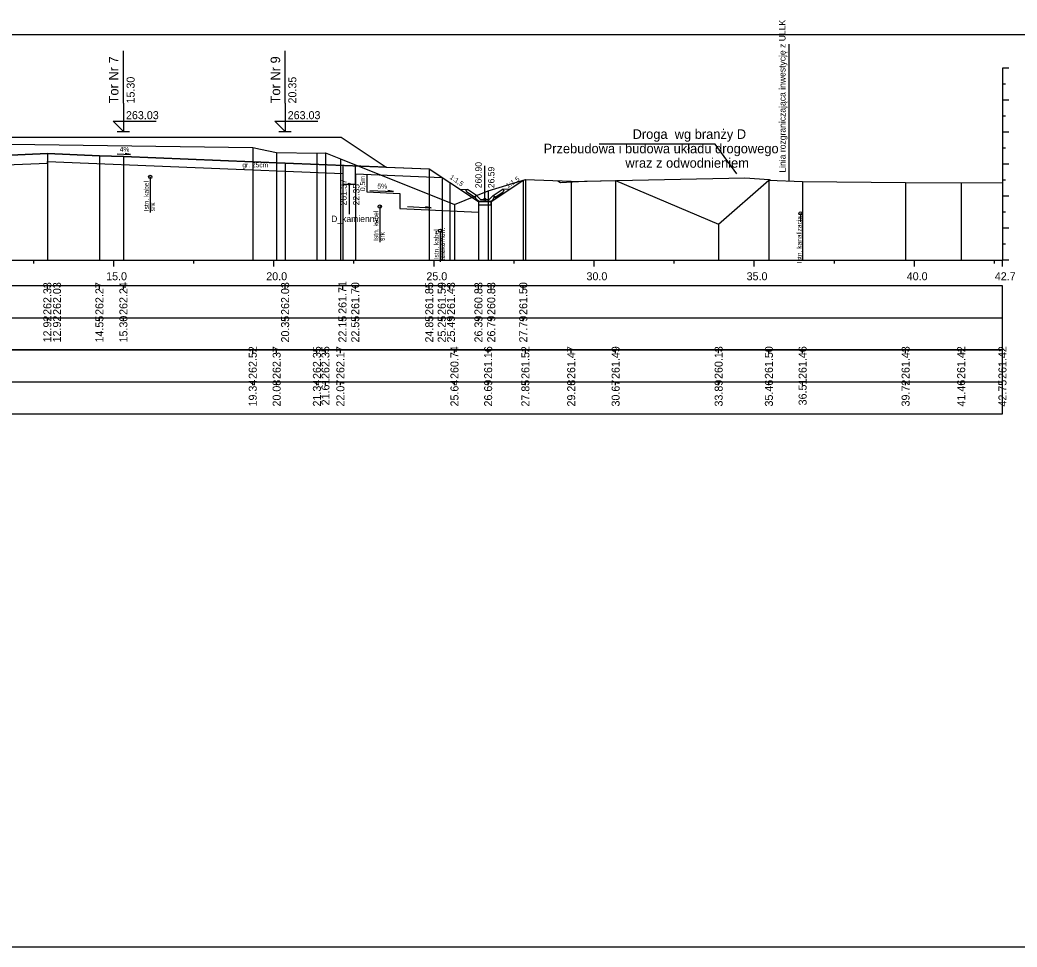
# Model space of a CAD drawing. Extents: x 6516023 to 6560129, y 5513077 to 5529206.
# Drawn here: x 6519249.78 to 6519280.92, y 5514451.16 to 5514480.11 of the extents above; entities that cross this region are included whole.
import ezdxf

# ---------------------------------------------------------------- set-up
doc = ezdxf.new("R2010")
doc.units = 0
for name, color, linetype in [('IR_default', 7, 'Continuous'), ('TOR_PRZEK_P-inne branze', 7, 'Continuous'), ('TOR_PRZEK_P-kable', 7, 'Continuous'), ('TOR_PRZEK_P-komponent', 7, 'Continuous'), ('TOR_PRZEK_P-odwodnienie', 7, 'Continuous'), ('TOR_PRZEK_P-opisy', 7, 'Continuous'), ('TOR_PRZEK_P-schodkowanie+wymiana', 7, 'Continuous'), ('TOR_PRZEK_P-tabelka istniejace', 7, 'Continuous'), ('TOR_PRZEK_P-tabelka projektowane', 7, 'Continuous'), ('TOR_PRZEK_P-teren istniejacy', 7, 'Continuous'), ('TOR_PRZEK_P-tory projektowane', 7, 'Continuous'), ('TOR_PRZEK_P-uklad odniesienia', 7, 'Continuous'), ('TOR_PRZEK_P-warstwa ochronna I', 7, 'Continuous'), ('TOR_PRZEK_P-warstwa ochronna II', 7, 'Continuous'), ('TOR_PS_T-granica PKP-projektowana', 7, 'Continuous'), ('TOR_PS_T-skarpy projektowane', 7, 'Continuous'), ('TOR_RAMKI-ramka+tabelka 1', 7, 'Continuous')]:
    doc.layers.add(name, color=color, linetype=linetype)

msp = doc.modelspace()

# ---------------------------------------------------------------- linework, layer by layer
at = {"layer": 'IR_default'}
msp.add_lwpolyline([(6519246.513, 5514476.452), (6519250.013, 5514476.452), (6519251.263, 5514476.452), (6519254.763, 5514476.452), (6519256.313, 5514476.452), (6519259.813, 5514476.452), (6519261.22, 5514475.514), (6519262.563, 5514475.46), (6519263.201, 5514475.035), (6519263.203, 5514475.034), (6519264.099, 5514474.437), (6519264.499, 5514474.437), (6519265.084, 5514474.827), (6519265.499, 5514475.104)], dxfattribs=at)
at = {"layer": 'TOR_PRZEK_P-inne branze'}
for p, q in [((6519271.493, 5514476.236), (6519267.869, 5514476.236)), ((6519272.169, 5514475.302), (6519271.493, 5514476.236))]:
    msp.add_line(p, q, dxfattribs=at)
msp.add_lwpolyline([(6519266.576, 5514475.088), (6519266.659, 5514475.032), (6519267.41, 5514475.077), (6519269.912, 5514475.127), (6519272.415, 5514475.177), (6519273.179, 5514475.131), (6519273.216, 5514475.106)], dxfattribs=at)
at = {"layer": 'TOR_PRZEK_P-kable'}
for p, q in [((6519253.851, 5514475.209), (6519253.851, 5514474.1)), ((6519261.018, 5514474.283), (6519261.018, 5514473.173)), ((6519274.156, 5514474.071), (6519274.156, 5514473.802)), ((6519262.902, 5514473.53), (6519262.902, 5514472.556))]:
    msp.add_line(p, q, dxfattribs=at)
for centre in [(6519253.851, 5514475.209), (6519261.018, 5514474.283), (6519274.156, 5514474.071), (6519262.902, 5514473.53)]:
    msp.add_circle(centre, 0.05, dxfattribs=at)
at = {"layer": 'TOR_PRZEK_P-komponent'}
msp.add_lwpolyline([(6519246.513, 5514476.452), (6519250.013, 5514476.452), (6519251.263, 5514476.452), (6519254.763, 5514476.452), (6519256.313, 5514476.452), (6519259.813, 5514476.452), (6519261.22, 5514475.514), (6519258.063, 5514475.64), (6519253.013, 5514475.842), (6519252.263, 5514475.872), (6519250.638, 5514475.937), (6519249.013, 5514475.872)], dxfattribs=at)
at = {"layer": 'TOR_PRZEK_P-odwodnienie'}
for p, q in [((6519264.299, 5514474.507), (6519264.299, 5514475.551)), ((6519260.063, 5514474.98), (6519260.063, 5514474.042)), ((6519264.034, 5514474.633), (6519263.754, 5514474.82)), ((6519264.564, 5514474.633), (6519264.844, 5514474.82)), ((6519263.99, 5514474.566), (6519263.729, 5514474.74)), ((6519264.001, 5514474.583), (6519263.99, 5514474.566)), ((6519263.991, 5514474.602), (6519264.039, 5514474.626)), ((6519264.034, 5514474.633), (6519264.026, 5514474.62)), ((6519264.159, 5514474.507), (6519264.039, 5514474.626)), ((6519264.159, 5514474.507), (6519264.439, 5514474.507)), ((6519264.439, 5514474.507), (6519264.559, 5514474.626)), ((6519264.559, 5514474.626), (6519264.606, 5514474.602)), ((6519264.564, 5514474.633), (6519264.572, 5514474.62)), ((6519264.597, 5514474.583), (6519264.608, 5514474.566)), ((6519264.608, 5514474.566), (6519264.869, 5514474.74)), ((6519264.109, 5514474.437), (6519264.489, 5514474.437))]:
    msp.add_line(p, q, dxfattribs=at)
for points in [[(6519259.863, 5514475.568), (6519259.863, 5514474.98), (6519260.263, 5514474.98), (6519260.263, 5514475.552)], [(6519263.507, 5514474.831), (6519263.754, 5514474.82)], [(6519263.704, 5514474.793), (6519263.754, 5514474.82)], [(6519265.09, 5514474.831), (6519264.844, 5514474.82)], [(6519264.894, 5514474.793), (6519264.844, 5514474.82)], [(6519263.704, 5514474.793), (6519263.729, 5514474.74)], [(6519264.026, 5514474.62), (6519263.991, 5514474.602)], [(6519264.039, 5514474.507), (6519263.991, 5514474.602)], [(6519263.991, 5514474.602), (6519264.001, 5514474.583)], [(6519264.109, 5514474.437), (6519264.039, 5514474.507)], [(6519264.489, 5514474.437), (6519264.559, 5514474.507)], [(6519264.559, 5514474.507), (6519264.606, 5514474.602)], [(6519264.572, 5514474.62), (6519264.607, 5514474.602)], [(6519264.607, 5514474.602), (6519264.597, 5514474.583)], [(6519264.894, 5514474.793), (6519264.869, 5514474.74)], [(6519264.499, 5514474.437), (6519264.099, 5514474.437), (6519264.099, 5514474.337), (6519264.499, 5514474.337), (6519264.499, 5514474.437)], [(6519264.499, 5514474.437), (6519264.499, 5514474.438), (6519264.499, 5514474.437), (6519264.499, 5514474.437), (6519264.499, 5514474.437), (6519264.5, 5514474.437), (6519264.499, 5514474.437), (6519264.5, 5514474.438)]]:
    msp.add_lwpolyline(points, dxfattribs=at)
for centre, radius in [((6519260.063, 5514474.98), 0.03), ((6519264.299, 5514474.507), 0.035)]:
    msp.add_circle(centre, radius, dxfattribs=at)
at = {"layer": 'TOR_PRZEK_P-opisy'}
msp.add_lwpolyline([(6519252.819, 5514475.932), (6519253.237, 5514475.912), (6519253.069, 5514475.941)], dxfattribs=at)
at = {"layer": 'TOR_PRZEK_P-schodkowanie+wymiana'}
for p, q in [((6519260.618, 5514475.288), (6519260.618, 5514474.745)), ((6519260.618, 5514474.745), (6519261.641, 5514474.694)), ((6519261.641, 5514474.694), (6519261.641, 5514474.226)), ((6519261.641, 5514474.226), (6519264.099, 5514474.103))]:
    msp.add_line(p, q, dxfattribs=at)
at = {"layer": 'TOR_PRZEK_P-tabelka istniejace'}
for p, q in [((6519257.051, 5514469.706), (6519257.051, 5514469.806)), ((6519257.798, 5514469.706), (6519257.798, 5514469.806)), ((6519259.055, 5514469.706), (6519259.055, 5514469.806)), ((6519259.321, 5514469.706), (6519259.321, 5514469.806)), ((6519259.788, 5514469.706), (6519259.788, 5514469.806)), ((6519263.351, 5514469.706), (6519263.351, 5514469.806)), ((6519264.403, 5514469.706), (6519264.403, 5514469.806)), ((6519265.565, 5514469.706), (6519265.565, 5514469.806)), ((6519266.996, 5514469.706), (6519266.996, 5514469.806)), ((6519268.383, 5514469.706), (6519268.383, 5514469.806)), ((6519271.6, 5514469.706), (6519271.6, 5514469.806)), ((6519273.169, 5514469.706), (6519273.169, 5514469.806)), ((6519274.222, 5514469.706), (6519274.222, 5514469.806)), ((6519277.438, 5514469.706), (6519277.438, 5514469.806)), ((6519279.174, 5514469.706), (6519279.174, 5514469.806)), ((6519280.463, 5514469.706), (6519280.463, 5514469.806)), ((6519186.663, 5514468.806), (6519280.463, 5514468.806)), ((6519257.051, 5514468.706), (6519257.051, 5514468.806)), ((6519257.798, 5514468.706), (6519257.798, 5514468.806)), ((6519259.055, 5514468.706), (6519259.055, 5514468.806)), ((6519259.321, 5514468.706), (6519259.321, 5514468.806)), ((6519259.788, 5514468.706), (6519259.788, 5514468.806)), ((6519263.351, 5514468.706), (6519263.351, 5514468.806)), ((6519264.403, 5514468.706), (6519264.403, 5514468.806)), ((6519265.565, 5514468.706), (6519265.565, 5514468.806)), ((6519266.996, 5514468.706), (6519266.996, 5514468.806)), ((6519268.383, 5514468.706), (6519268.383, 5514468.806)), ((6519271.6, 5514468.706), (6519271.6, 5514468.806)), ((6519273.169, 5514468.706), (6519273.169, 5514468.806)), ((6519274.222, 5514468.706), (6519274.222, 5514468.806)), ((6519277.438, 5514468.706), (6519277.438, 5514468.806)), ((6519279.174, 5514468.706), (6519279.174, 5514468.806)), ((6519280.463, 5514468.706), (6519280.463, 5514468.806))]:
    msp.add_line(p, q, dxfattribs=at)
for points in [[(6519257.051, 5514476.131), (6519257.051, 5514472.806), (6519257.051, 5514472.676), (6519257.051, 5514472.606)], [(6519257.798, 5514475.973), (6519257.798, 5514472.806), (6519257.798, 5514472.676), (6519257.798, 5514472.606)], [(6519259.055, 5514475.953), (6519259.055, 5514472.806), (6519259.055, 5514472.676), (6519259.055, 5514472.606)], [(6519259.321, 5514475.957), (6519259.321, 5514472.806), (6519259.321, 5514472.676), (6519259.321, 5514472.606)], [(6519259.788, 5514475.774), (6519259.788, 5514472.806), (6519259.788, 5514472.676), (6519259.788, 5514472.606)], [(6519265.565, 5514475.124), (6519265.565, 5514472.806), (6519265.565, 5514472.676), (6519265.565, 5514472.606)], [(6519266.996, 5514475.073), (6519266.996, 5514472.806), (6519266.996, 5514472.676), (6519266.996, 5514472.606)], [(6519268.383, 5514475.093), (6519268.383, 5514472.806), (6519268.383, 5514472.676), (6519268.383, 5514472.606)], [(6519273.169, 5514475.108), (6519273.169, 5514472.806), (6519273.169, 5514472.676), (6519273.169, 5514472.606)], [(6519274.222, 5514475.069), (6519274.222, 5514472.806), (6519274.222, 5514472.676), (6519274.222, 5514472.606)], [(6519277.438, 5514475.035), (6519277.438, 5514472.806), (6519277.438, 5514472.676), (6519277.438, 5514472.606)], [(6519279.174, 5514475.029), (6519279.174, 5514472.806), (6519279.174, 5514472.676), (6519279.174, 5514472.606)], [(6519280.463, 5514475.03), (6519280.463, 5514472.806), (6519280.463, 5514472.676), (6519280.463, 5514472.606)], [(6519264.403, 5514474.771), (6519264.403, 5514472.806), (6519264.403, 5514472.676), (6519264.403, 5514472.606)], [(6519263.351, 5514474.351), (6519263.351, 5514472.806), (6519263.351, 5514472.676), (6519263.351, 5514472.606)], [(6519271.6, 5514473.734), (6519271.6, 5514472.806), (6519271.6, 5514472.676), (6519271.6, 5514472.606)]]:
    msp.add_lwpolyline(points, dxfattribs=at)
msp.add_lwpolyline([(6519186.663, 5514469.806), (6519186.663, 5514467.806), (6519280.463, 5514467.806), (6519280.463, 5514469.806)], close=True, dxfattribs=at)
at = {"layer": 'TOR_PRZEK_P-tabelka projektowane'}
for p, q in [((6519250.638, 5514471.706), (6519250.638, 5514471.806)), ((6519250.638, 5514471.706), (6519250.638, 5514471.806)), ((6519252.263, 5514471.706), (6519252.263, 5514471.806)), ((6519253.013, 5514471.706), (6519253.013, 5514471.806)), ((6519258.063, 5514471.706), (6519258.063, 5514471.806)), ((6519259.863, 5514471.706), (6519259.863, 5514471.806)), ((6519260.263, 5514471.706), (6519260.263, 5514471.806)), ((6519262.563, 5514471.706), (6519262.563, 5514471.806)), ((6519262.963, 5514471.706), (6519262.963, 5514471.806)), ((6519263.203, 5514471.706), (6519263.203, 5514471.806)), ((6519264.099, 5514471.706), (6519264.099, 5514471.806)), ((6519264.499, 5514471.706), (6519264.499, 5514471.806)), ((6519265.499, 5514471.706), (6519265.499, 5514471.806)), ((6519186.663, 5514470.806), (6519280.463, 5514470.806)), ((6519250.638, 5514470.706), (6519250.638, 5514470.806)), ((6519250.638, 5514470.706), (6519250.638, 5514470.806)), ((6519252.263, 5514470.706), (6519252.263, 5514470.806)), ((6519253.013, 5514470.706), (6519253.013, 5514470.806)), ((6519258.063, 5514470.706), (6519258.063, 5514470.806)), ((6519259.863, 5514470.706), (6519259.863, 5514470.806)), ((6519260.263, 5514470.706), (6519260.263, 5514470.806)), ((6519262.563, 5514470.706), (6519262.563, 5514470.806)), ((6519262.963, 5514470.706), (6519262.963, 5514470.806)), ((6519263.203, 5514470.706), (6519263.203, 5514470.806)), ((6519264.099, 5514470.706), (6519264.099, 5514470.806)), ((6519264.499, 5514470.706), (6519264.499, 5514470.806)), ((6519265.499, 5514470.706), (6519265.499, 5514470.806))]:
    msp.add_line(p, q, dxfattribs=at)
for points in [[(6519250.638, 5514475.937), (6519250.638, 5514472.806), (6519250.638, 5514472.676), (6519250.638, 5514472.606)], [(6519252.263, 5514475.872), (6519252.263, 5514472.806), (6519252.263, 5514472.676), (6519252.263, 5514472.606)], [(6519253.013, 5514475.842), (6519253.013, 5514472.806), (6519253.013, 5514472.676), (6519253.013, 5514472.606)], [(6519250.638, 5514475.637), (6519250.638, 5514472.806), (6519250.638, 5514472.676), (6519250.638, 5514472.606)], [(6519258.063, 5514475.64), (6519258.063, 5514472.806), (6519258.063, 5514472.676), (6519258.063, 5514472.606)], [(6519262.563, 5514475.46), (6519262.563, 5514472.806), (6519262.563, 5514472.676), (6519262.563, 5514472.606)], [(6519259.863, 5514475.318), (6519259.863, 5514472.806), (6519259.863, 5514472.676), (6519259.863, 5514472.606)], [(6519260.263, 5514475.302), (6519260.263, 5514472.806), (6519260.263, 5514472.676), (6519260.263, 5514472.606)], [(6519262.963, 5514475.194), (6519262.963, 5514472.806), (6519262.963, 5514472.676), (6519262.963, 5514472.606)], [(6519263.203, 5514475.034), (6519263.203, 5514472.806), (6519263.203, 5514472.676), (6519263.203, 5514472.606)], [(6519265.499, 5514475.104), (6519265.499, 5514472.806), (6519265.499, 5514472.676), (6519265.499, 5514472.606)], [(6519264.099, 5514474.437), (6519264.099, 5514472.806), (6519264.099, 5514472.676), (6519264.099, 5514472.606)], [(6519264.499, 5514474.437), (6519264.499, 5514472.806), (6519264.499, 5514472.676), (6519264.499, 5514472.606)]]:
    msp.add_lwpolyline(points, dxfattribs=at)
msp.add_lwpolyline([(6519186.663, 5514471.806), (6519186.663, 5514469.806), (6519280.463, 5514469.806), (6519280.463, 5514471.806)], close=True, dxfattribs=at)
at = {"layer": 'TOR_PRZEK_P-teren istniejacy'}
msp.add_lwpolyline([(6519244.191, 5514476.307), (6519257.051, 5514476.131), (6519257.289, 5514476.077), (6519257.798, 5514475.973), (6519259.055, 5514475.953), (6519259.321, 5514475.957), (6519259.788, 5514475.774), (6519263.351, 5514474.351), (6519264.403, 5514474.771), (6519265.565, 5514475.124), (6519266.996, 5514475.073), (6519267.051, 5514475.069), (6519268.383, 5514475.093), (6519271.6, 5514473.734), (6519273.169, 5514475.108), (6519274.222, 5514475.069), (6519277.438, 5514475.035), (6519279.174, 5514475.029), (6519280.463, 5514475.03)], dxfattribs=at)
at = {"layer": 'TOR_PRZEK_P-tory projektowane'}
for p, q in [((6519253.013, 5514477.51), (6519253.013, 5514479.142)), ((6519258.063, 5514477.51), (6519258.063, 5514479.142)), ((6519253.013, 5514477.51), (6519253.013, 5514476.632)), ((6519258.063, 5514477.51), (6519258.063, 5514476.632)), ((6519253.013, 5514476.632), (6519252.694, 5514476.951)), ((6519252.694, 5514476.951), (6519254.038, 5514476.951)), ((6519258.063, 5514476.632), (6519257.744, 5514476.951)), ((6519257.744, 5514476.951), (6519259.088, 5514476.951)), ((6519252.821, 5514476.632), (6519253.205, 5514476.632)), ((6519257.871, 5514476.632), (6519258.255, 5514476.632))]:
    msp.add_line(p, q, dxfattribs=at)
at = {"layer": 'TOR_PRZEK_P-uklad odniesienia'}
for p, q in [((6519280.463, 5514478.606), (6519280.463, 5514472.606)), ((6519280.663, 5514478.606), (6519280.463, 5514478.606)), ((6519280.563, 5514478.106), (6519280.463, 5514478.106)), ((6519280.663, 5514477.606), (6519280.463, 5514477.606)), ((6519280.563, 5514477.106), (6519280.463, 5514477.106)), ((6519280.663, 5514476.606), (6519280.463, 5514476.606)), ((6519280.563, 5514476.106), (6519280.463, 5514476.106)), ((6519280.663, 5514475.606), (6519280.463, 5514475.606)), ((6519280.563, 5514475.106), (6519280.463, 5514475.106)), ((6519280.663, 5514474.606), (6519280.463, 5514474.606)), ((6519280.563, 5514474.106), (6519280.463, 5514474.106)), ((6519280.663, 5514473.606), (6519280.463, 5514473.606)), ((6519280.563, 5514473.106), (6519280.463, 5514473.106)), ((6519190.463, 5514472.606), (6519280.463, 5514472.606)), ((6519250.213, 5514472.506), (6519250.213, 5514472.606)), ((6519252.713, 5514472.406), (6519252.713, 5514472.606)), ((6519255.213, 5514472.506), (6519255.213, 5514472.606)), ((6519257.713, 5514472.406), (6519257.713, 5514472.606)), ((6519260.213, 5514472.506), (6519260.213, 5514472.606)), ((6519262.713, 5514472.406), (6519262.713, 5514472.606)), ((6519265.213, 5514472.506), (6519265.213, 5514472.606)), ((6519267.713, 5514472.406), (6519267.713, 5514472.606)), ((6519270.213, 5514472.506), (6519270.213, 5514472.606)), ((6519272.713, 5514472.406), (6519272.713, 5514472.606)), ((6519275.213, 5514472.506), (6519275.213, 5514472.606)), ((6519277.713, 5514472.406), (6519277.713, 5514472.606)), ((6519280.213, 5514472.506), (6519280.213, 5514472.606)), ((6519280.463, 5514472.406), (6519280.463, 5514472.606)), ((6519280.663, 5514472.606), (6519280.463, 5514472.606))]:
    msp.add_line(p, q, dxfattribs=at)
at = {"layer": 'TOR_PRZEK_P-warstwa ochronna I'}
for points in [[(6519240.451, 5514475.23), (6519250.638, 5514475.637), (6519250.638, 5514475.687), (6519259.863, 5514475.318)], [(6519260.263, 5514475.302), (6519262.963, 5514475.194)]]:
    msp.add_lwpolyline(points, dxfattribs=at)
at = {"layer": 'TOR_PRZEK_P-warstwa ochronna II'}
msp.add_lwpolyline([(6519220.74, 5514474.924), (6519225.353, 5514474.869), (6519225.944, 5514474.475), (6519226.344, 5514474.475), (6519228.713, 5514475.659), (6519233.213, 5514475.839), (6519233.963, 5514475.869), (6519235.518, 5514475.931), (6519236.963, 5514475.873), (6519237.713, 5514475.843), (6519239.951, 5514475.754), (6519240.451, 5514475.53), (6519243.513, 5514475.652), (6519248.263, 5514475.842), (6519249.013, 5514475.872), (6519250.638, 5514475.937), (6519252.263, 5514475.872), (6519253.013, 5514475.842), (6519258.063, 5514475.64), (6519262.563, 5514475.46), (6519263.203, 5514475.034), (6519264.099, 5514474.437), (6519264.499, 5514474.437), (6519265.499, 5514475.104)], dxfattribs=at)
at = {"layer": 'TOR_PS_T-granica PKP-projektowana'}
msp.add_line((6519273.801, 5514475.085), (6519273.801, 5514479.355), dxfattribs=at)
at = {"layer": 'TOR_PS_T-skarpy projektowane'}
for points in [[(6519260.711, 5514474.789), (6519261.446, 5514474.75), (6519261.274, 5514474.78)], [(6519261.887, 5514474.286), (6519262.622, 5514474.246), (6519262.449, 5514474.277)]]:
    msp.add_lwpolyline(points, dxfattribs=at)
at = {"layer": 'TOR_RAMKI-ramka+tabelka 1'}
msp.add_lwpolyline([(6519087.013, 5514479.656), (6519334.513, 5514479.656), (6519334.513, 5514451.156), (6519087.013, 5514451.156)], close=True, dxfattribs=at)

# ---------------------------------------------------------------- texts
at = {"layer": 'TOR_PRZEK_P-inne branze'}
for s, p in [('Droga  wg branży D', (6519268.913, 5514476.396)), ('Przebudowa i budowa układu drogowego', (6519266.136, 5514475.946)), ('wraz z odwodnieniem ', (6519268.688, 5514475.496))]:
    msp.add_text(s, height=0.3, dxfattribs=at).set_placement(p)
at = {"layer": 'TOR_PRZEK_P-kable'}
for s, height, p in [('Istn. kabel', 0.14999, (6519253.806, 5514474.136)), ('srk', 0.15, (6519254, 5514474.136)), ('Istn. kabel', 0.14999, (6519260.973, 5514473.209)), ('Istn. kanalizacja', 0.14999, (6519274.194, 5514472.515)), ('telekomun.', 0.15, (6519263.052, 5514472.604)), ('srk', 0.15, (6519261.167, 5514473.21)), ('Istn. kabel', 0.14999, (6519262.858, 5514472.632))]:
    msp.add_text(s, height=height, rotation=90.0511, dxfattribs=at).set_placement(p)
at = {"layer": 'TOR_PRZEK_P-odwodnienie'}
for s, rotation, p in [('260.90', 90, (6519264.199, 5514474.857)), ('26.59', 90, (6519264.599, 5514474.857)), ('261.37', 90, (6519259.985, 5514474.318)), ('22.35', 90, (6519260.385, 5514474.318)), ('D_kamienny', 360, (6519259.501, 5514473.799))]:
    msp.add_text(s, height=0.2, rotation=rotation, dxfattribs=at).set_placement(p)
at = {"layer": 'TOR_PRZEK_P-opisy'}
for s, rotation, p in [('4%', 359.8485, (6519252.898, 5514475.997)), ('1:1,5', 325.9299, (6519263.189, 5514475.164)), ('1:1,5', 34.0701, (6519265.019, 5514474.852))]:
    msp.add_text(s, height=0.15, rotation=rotation, dxfattribs=at).set_placement(p)
at = {"layer": 'TOR_PRZEK_P-schodkowanie+wymiana'}
msp.add_text('0,5m', height=0.1545, rotation=90, dxfattribs=at).set_placement((6519260.56, 5514474.761))
at = {"layer": 'TOR_PRZEK_P-tabelka istniejace'}
for s, p in [('262.52', (6519257.176, 5514468.9)), ('262.37', (6519257.923, 5514468.898)), ('262.35', (6519259.18, 5514468.897)), ('262.35', (6519259.446, 5514468.897)), ('262.17', (6519259.913, 5514468.898)), ('260.74', (6519263.476, 5514468.899)), ('261.16', (6519264.528, 5514468.898)), ('261.52', (6519265.69, 5514468.9)), ('261.47', (6519267.121, 5514468.898)), ('261.49', (6519268.508, 5514468.898)), ('260.13', (6519271.725, 5514468.898)), ('261.50', (6519273.294, 5514468.898)), ('261.46', (6519274.347, 5514468.898)), ('261.43', (6519277.563, 5514468.898)), ('261.42', (6519279.299, 5514468.9)), ('261.42', (6519280.588, 5514468.9)), ('21.61', (6519259.446, 5514468.073)), ('36.51', (6519274.347, 5514468.073)), ('19.34', (6519257.176, 5514468.039)), ('20.08', (6519257.923, 5514468.038)), ('21.34', (6519259.18, 5514468.039)), ('22.07', (6519259.913, 5514468.038)), ('25.64', (6519263.476, 5514468.039)), ('26.69', (6519264.528, 5514468.038)), ('27.85', (6519265.69, 5514468.037)), ('29.28', (6519267.121, 5514468.038)), ('30.67', (6519268.508, 5514468.038)), ('33.89', (6519271.725, 5514468.038)), ('35.46', (6519273.294, 5514468.038)), ('39.72', (6519277.563, 5514468.04)), ('41.46', (6519279.299, 5514468.038)), ('42.75', (6519280.588, 5514468.037))]:
    msp.add_text(s, height=0.25, rotation=90, dxfattribs=at).set_placement(p)
at = {"layer": 'TOR_PRZEK_P-tabelka projektowane'}
for s, p in [('262.33', (6519250.763, 5514470.898)), ('262.03', (6519251.063, 5514470.898)), ('262.27', (6519252.388, 5514470.898)), ('262.24', (6519253.138, 5514470.899)), ('262.03', (6519258.188, 5514470.898)), ('261.71', (6519259.978, 5514470.933)), ('261.70', (6519260.378, 5514470.898)), ('261.85', (6519262.688, 5514470.897)), ('261.59', (6519263.078, 5514470.898)), ('261.43', (6519263.366, 5514470.898)), ('260.83', (6519264.224, 5514470.898)), ('260.83', (6519264.624, 5514470.898)), ('261.50', (6519265.624, 5514470.898)), ('12.92', (6519250.763, 5514470.04)), ('12.92', (6519251.063, 5514470.04)), ('14.55', (6519252.388, 5514470.037)), ('15.30', (6519253.138, 5514470.038)), ('20.35', (6519258.188, 5514470.037)), ('22.15', (6519259.978, 5514470.037)), ('22.55', (6519260.378, 5514470.037)), ('24.85', (6519262.688, 5514470.037)), ('25.25', (6519263.078, 5514470.037)), ('25.49', (6519263.366, 5514470.038)), ('26.39', (6519264.224, 5514470.038)), ('26.79', (6519264.624, 5514470.038)), ('27.79', (6519265.624, 5514470.038))]:
    msp.add_text(s, height=0.25, rotation=90, dxfattribs=at).set_placement(p)
at = {"layer": 'TOR_PRZEK_P-tory projektowane'}
for s, height, p in [('Tor Nr 7', 0.3, (6519252.858, 5514477.504)), ('Tor Nr 9', 0.3, (6519257.908, 5514477.504)), ('15.30', 0.25, (6519253.363, 5514477.502)), ('20.35', 0.25, (6519258.413, 5514477.502))]:
    msp.add_text(s, height=height, rotation=90, dxfattribs=at).set_placement(p)
for p in [(6519253.093, 5514477.012), (6519258.143, 5514477.012)]:
    msp.add_text('263.03', height=0.25, dxfattribs=at).set_placement(p)
at = {"layer": 'TOR_PRZEK_P-uklad odniesienia'}
for s, p in [('15.0', (6519252.474, 5514471.981)), ('20.0', (6519257.474, 5514471.981)), ('25.0', (6519262.474, 5514471.981)), ('30.0', (6519267.474, 5514471.981)), ('35.0', (6519272.474, 5514471.981)), ('40.0', (6519277.474, 5514471.981)), ('42.7', (6519280.224, 5514471.981))]:
    msp.add_text(s, height=0.25, dxfattribs=at).set_placement(p)
at = {"layer": 'TOR_PRZEK_P-warstwa ochronna I'}
msp.add_text('gr. 25cm', height=0.15, dxfattribs=at).set_placement((6519256.727, 5514475.508))
at = {"layer": 'TOR_PS_T-granica PKP-projektowana'}
msp.add_text('Linia rozgraniczająca inwestycję z ULLK', height=0.2, rotation=90.0511, dxfattribs=at).set_placement((6519273.691, 5514475.343))
at = {"layer": 'TOR_PS_T-skarpy projektowane'}
msp.add_text('5%', height=0.1545, dxfattribs=at).set_placement((6519260.943, 5514474.841))

doc.saveas('drawing.dxf')
